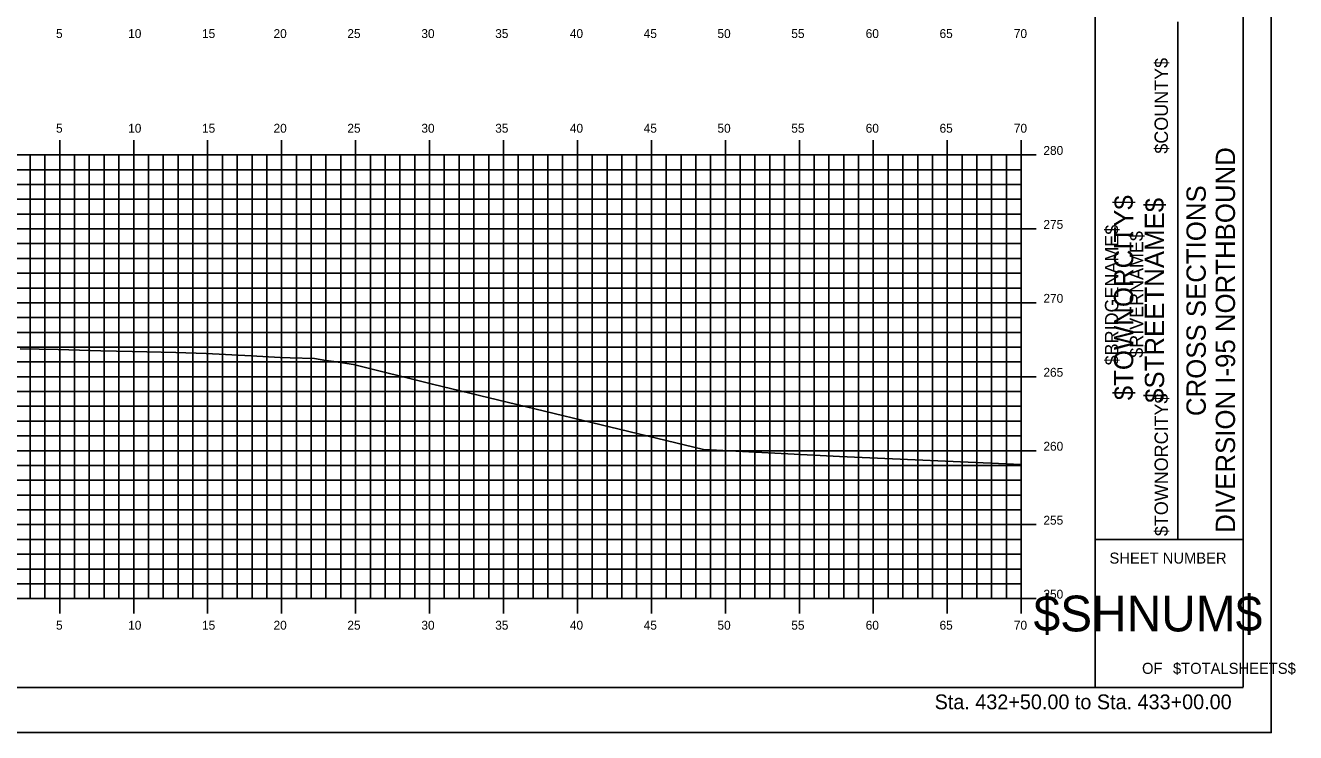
# Model space of a CAD drawing. Extents: x 1160718 to 1173142, y 616002 to 617630.
# Drawn here: x 1171739.1 to 1171825, y 616613.9 to 616661.7 of the extents above; entities that cross this region are included whole.
import ezdxf

# ---------------------------------------------------------------- set-up
doc = ezdxf.new("R2010")
doc.units = 0
for name, color, linetype in [('BORDER', 7, 'Continuous'), ('BRIDGE_TITLE', 7, 'Continuous'), ('H_V ANNOTATION', 7, 'Continuous'), ('HIGHWAY_TITLE', 7, 'Continuous'), ('MAJOR', 7, 'Continuous'), ('MINOR', 7, 'Continuous'), ('PLOT BOUNDARY', 7, 'Continuous'), ('S_Roadway_Centerline', 7, 'Continuous')]:
    doc.layers.add(name, color=color, linetype=linetype)

msp = doc.modelspace()

# ---------------------------------------------------------------- linework, layer by layer
at = {"layer": 'BORDER'}
for p, q in [((1171811.447, 616616.931), (1171811.447, 616721.931)), ((1171821.447, 616616.931), (1171821.447, 616721.931)), ((1171817.038, 616626.931), (1171817.038, 616661.931)), ((1171811.447, 616626.931), (1171821.447, 616626.931)), ((1171661.447, 616616.928), (1171821.447, 616616.928))]:
    msp.add_line(p, q, dxfattribs=at)
at = {"layer": 'MAJOR'}
for p, q in [((1171741.446, 616653.93), (1171741.446, 616652.928)), ((1171746.446, 616653.93), (1171746.446, 616652.928)), ((1171751.446, 616653.93), (1171751.446, 616652.928)), ((1171756.446, 616653.93), (1171756.446, 616652.928)), ((1171761.446, 616653.93), (1171761.446, 616652.928)), ((1171766.446, 616653.93), (1171766.446, 616652.928)), ((1171771.446, 616653.93), (1171771.446, 616652.928)), ((1171776.446, 616653.93), (1171776.446, 616652.928)), ((1171781.446, 616653.93), (1171781.446, 616652.928)), ((1171786.446, 616653.93), (1171786.446, 616652.928)), ((1171791.446, 616653.93), (1171791.446, 616652.928)), ((1171796.446, 616653.93), (1171796.446, 616652.928)), ((1171801.446, 616653.93), (1171801.446, 616652.928)), ((1171806.446, 616653.93), (1171806.446, 616652.928)), ((1171666.446, 616652.928), (1171806.446, 616652.928)), ((1171666.446, 616652.928), (1171806.446, 616652.928)), ((1171741.446, 616622.928), (1171741.446, 616652.928)), ((1171746.446, 616622.928), (1171746.446, 616652.928)), ((1171751.446, 616622.928), (1171751.446, 616652.928)), ((1171756.446, 616622.928), (1171756.446, 616652.928)), ((1171761.446, 616622.928), (1171761.446, 616652.928)), ((1171766.446, 616622.928), (1171766.446, 616652.928)), ((1171771.446, 616622.928), (1171771.446, 616652.928)), ((1171776.446, 616622.928), (1171776.446, 616652.928)), ((1171781.446, 616622.928), (1171781.446, 616652.928)), ((1171786.446, 616622.928), (1171786.446, 616652.928)), ((1171791.446, 616622.928), (1171791.446, 616652.928)), ((1171796.446, 616622.928), (1171796.446, 616652.928)), ((1171801.446, 616622.928), (1171801.446, 616652.928)), ((1171807.448, 616652.928), (1171805.444, 616652.928)), ((1171806.446, 616622.928), (1171806.446, 616652.928)), ((1171806.446, 616622.928), (1171806.446, 616652.928)), ((1171666.446, 616647.928), (1171806.446, 616647.928)), ((1171807.448, 616647.928), (1171805.444, 616647.928)), ((1171666.446, 616642.928), (1171806.446, 616642.928)), ((1171807.448, 616642.928), (1171805.444, 616642.928)), ((1171666.446, 616637.928), (1171806.446, 616637.928)), ((1171807.448, 616637.928), (1171805.444, 616637.928)), ((1171666.446, 616632.928), (1171806.446, 616632.928)), ((1171807.448, 616632.928), (1171805.444, 616632.928)), ((1171666.446, 616627.928), (1171806.446, 616627.928)), ((1171807.448, 616627.928), (1171805.444, 616627.928)), ((1171666.446, 616622.928), (1171806.446, 616622.928)), ((1171666.446, 616622.928), (1171806.446, 616622.928)), ((1171741.446, 616621.926), (1171741.446, 616622.928)), ((1171746.446, 616621.926), (1171746.446, 616622.928)), ((1171751.446, 616621.926), (1171751.446, 616622.928)), ((1171756.446, 616621.926), (1171756.446, 616622.928)), ((1171761.446, 616621.926), (1171761.446, 616622.928)), ((1171766.446, 616621.926), (1171766.446, 616622.928)), ((1171771.446, 616621.926), (1171771.446, 616622.928)), ((1171776.446, 616621.926), (1171776.446, 616622.928)), ((1171781.446, 616621.926), (1171781.446, 616622.928)), ((1171786.446, 616621.926), (1171786.446, 616622.928)), ((1171791.446, 616621.926), (1171791.446, 616622.928)), ((1171796.446, 616621.926), (1171796.446, 616622.928)), ((1171801.446, 616621.926), (1171801.446, 616622.928)), ((1171807.448, 616622.928), (1171805.444, 616622.928)), ((1171806.446, 616621.926), (1171806.446, 616622.928))]:
    msp.add_line(p, q, dxfattribs=at)
at = {"layer": 'MINOR'}
for p, q in [((1171739.446, 616622.928), (1171739.446, 616652.928)), ((1171740.446, 616622.928), (1171740.446, 616652.928)), ((1171742.446, 616622.928), (1171742.446, 616652.928)), ((1171743.446, 616622.928), (1171743.446, 616652.928)), ((1171744.446, 616622.928), (1171744.446, 616652.928)), ((1171745.446, 616622.928), (1171745.446, 616652.928)), ((1171747.446, 616622.928), (1171747.446, 616652.928)), ((1171748.446, 616622.928), (1171748.446, 616652.928)), ((1171749.446, 616622.928), (1171749.446, 616652.928)), ((1171750.446, 616622.928), (1171750.446, 616652.928)), ((1171752.446, 616622.928), (1171752.446, 616652.928)), ((1171753.446, 616622.928), (1171753.446, 616652.928)), ((1171754.446, 616622.928), (1171754.446, 616652.928)), ((1171755.446, 616622.928), (1171755.446, 616652.928)), ((1171757.446, 616622.928), (1171757.446, 616652.928)), ((1171758.446, 616622.928), (1171758.446, 616652.928)), ((1171759.446, 616622.928), (1171759.446, 616652.928)), ((1171760.446, 616622.928), (1171760.446, 616652.928)), ((1171762.446, 616622.928), (1171762.446, 616652.928)), ((1171763.446, 616622.928), (1171763.446, 616652.928)), ((1171764.446, 616622.928), (1171764.446, 616652.928)), ((1171765.446, 616622.928), (1171765.446, 616652.928)), ((1171767.446, 616622.928), (1171767.446, 616652.928)), ((1171768.446, 616622.928), (1171768.446, 616652.928)), ((1171769.446, 616622.928), (1171769.446, 616652.928)), ((1171770.446, 616622.928), (1171770.446, 616652.928)), ((1171772.446, 616622.928), (1171772.446, 616652.928)), ((1171773.446, 616622.928), (1171773.446, 616652.928)), ((1171774.446, 616622.928), (1171774.446, 616652.928)), ((1171775.446, 616622.928), (1171775.446, 616652.928)), ((1171777.446, 616622.928), (1171777.446, 616652.928)), ((1171778.446, 616622.928), (1171778.446, 616652.928)), ((1171779.446, 616622.928), (1171779.446, 616652.928)), ((1171780.446, 616622.928), (1171780.446, 616652.928)), ((1171782.446, 616622.928), (1171782.446, 616652.928)), ((1171783.446, 616622.928), (1171783.446, 616652.928)), ((1171784.446, 616622.928), (1171784.446, 616652.928)), ((1171785.446, 616622.928), (1171785.446, 616652.928)), ((1171787.446, 616622.928), (1171787.446, 616652.928)), ((1171788.446, 616622.928), (1171788.446, 616652.928)), ((1171789.446, 616622.928), (1171789.446, 616652.928)), ((1171790.446, 616622.928), (1171790.446, 616652.928)), ((1171792.446, 616622.928), (1171792.446, 616652.928)), ((1171793.446, 616622.928), (1171793.446, 616652.928)), ((1171794.446, 616622.928), (1171794.446, 616652.928)), ((1171795.446, 616622.928), (1171795.446, 616652.928)), ((1171797.446, 616622.928), (1171797.446, 616652.928)), ((1171798.446, 616622.928), (1171798.446, 616652.928)), ((1171799.446, 616622.928), (1171799.446, 616652.928)), ((1171800.446, 616622.928), (1171800.446, 616652.928)), ((1171802.446, 616622.928), (1171802.446, 616652.928)), ((1171803.446, 616622.928), (1171803.446, 616652.928)), ((1171804.446, 616622.928), (1171804.446, 616652.928)), ((1171805.446, 616622.928), (1171805.446, 616652.928)), ((1171666.446, 616651.928), (1171806.446, 616651.928)), ((1171806.446, 616651.928), (1171805.444, 616651.928)), ((1171666.446, 616650.928), (1171806.446, 616650.928)), ((1171806.446, 616650.928), (1171805.444, 616650.928)), ((1171666.446, 616649.928), (1171806.446, 616649.928)), ((1171806.446, 616649.928), (1171805.444, 616649.928)), ((1171666.446, 616648.928), (1171806.446, 616648.928)), ((1171806.446, 616648.928), (1171805.444, 616648.928)), ((1171666.446, 616646.928), (1171806.446, 616646.928)), ((1171806.446, 616646.928), (1171805.444, 616646.928)), ((1171666.446, 616645.928), (1171806.446, 616645.928)), ((1171806.446, 616645.928), (1171805.444, 616645.928)), ((1171666.446, 616644.928), (1171806.446, 616644.928)), ((1171806.446, 616644.928), (1171805.444, 616644.928)), ((1171666.446, 616643.928), (1171806.446, 616643.928)), ((1171806.446, 616643.928), (1171805.444, 616643.928)), ((1171666.446, 616641.928), (1171806.446, 616641.928)), ((1171806.446, 616641.928), (1171805.444, 616641.928)), ((1171666.446, 616640.928), (1171806.446, 616640.928)), ((1171806.446, 616640.928), (1171805.444, 616640.928)), ((1171666.446, 616639.928), (1171806.446, 616639.928)), ((1171806.446, 616639.928), (1171805.444, 616639.928)), ((1171666.446, 616638.928), (1171806.446, 616638.928)), ((1171806.446, 616638.928), (1171805.444, 616638.928)), ((1171666.446, 616636.928), (1171806.446, 616636.928)), ((1171806.446, 616636.928), (1171805.444, 616636.928)), ((1171666.446, 616635.928), (1171806.446, 616635.928)), ((1171806.446, 616635.928), (1171805.444, 616635.928)), ((1171666.446, 616634.928), (1171806.446, 616634.928)), ((1171806.446, 616634.928), (1171805.444, 616634.928)), ((1171666.446, 616633.928), (1171806.446, 616633.928)), ((1171806.446, 616633.928), (1171805.444, 616633.928)), ((1171666.446, 616631.928), (1171806.446, 616631.928)), ((1171806.446, 616631.928), (1171805.444, 616631.928)), ((1171666.446, 616630.928), (1171806.446, 616630.928)), ((1171806.446, 616630.928), (1171805.444, 616630.928)), ((1171666.446, 616629.928), (1171806.446, 616629.928)), ((1171806.446, 616629.928), (1171805.444, 616629.928)), ((1171666.446, 616628.928), (1171806.446, 616628.928)), ((1171806.446, 616628.928), (1171805.444, 616628.928)), ((1171666.446, 616626.928), (1171806.446, 616626.928)), ((1171806.446, 616626.928), (1171805.444, 616626.928)), ((1171666.446, 616625.928), (1171806.446, 616625.928)), ((1171806.446, 616625.928), (1171805.444, 616625.928)), ((1171666.446, 616624.928), (1171806.446, 616624.928)), ((1171806.446, 616624.928), (1171805.444, 616624.928)), ((1171666.446, 616623.928), (1171806.446, 616623.928)), ((1171806.446, 616623.928), (1171805.444, 616623.928))]:
    msp.add_line(p, q, dxfattribs=at)
at = {"layer": 'PLOT BOUNDARY'}
msp.add_lwpolyline([(1171653.353, 616613.869), (1171823.353, 616613.869), (1171823.353, 616723.869), (1171653.353, 616723.869)], close=True, dxfattribs=at)
at = {"layer": 'S_Roadway_Centerline'}
msp.add_lwpolyline([(1171738.775, 616639.819), (1171741.34, 616639.764), (1171744.217, 616639.689), (1171746.341, 616639.633), (1171749.303, 616639.556), (1171751.342, 616639.499), (1171754.391, 616639.331), (1171756.342, 616639.231), (1171757.026, 616639.205), (1171758.66, 616639.152), (1171759.425, 616639.036), (1171759.966, 616638.95), (1171761.313, 616638.755), (1171766.637, 616637.425), (1171784.964, 616633.004), (1171794.162, 616632.544), (1171806.446, 616631.988)], dxfattribs=at)

# ---------------------------------------------------------------- texts
at = {"layer": 'BORDER'}
for s, height, rotation, p in [('DIVERSION I-95 NORTHBOUND  ', 1.30428, 90, (1171820.9, 616627.379)), ('CROSS SECTIONS', 1.30428, 90, (1171818.922, 616635.27)), ('SHEET NUMBER', 0.74527, 360, (1171812.412, 616625.295)), ('$SHNUM$', 2.4194, 360, (1171807.28, 616620.711)), ('OF', 0.7453, 360, (1171814.613, 616617.841)), ('$TOTALSHEETS$', 0.74527, 360, (1171816.703, 616617.841))]:
    msp.add_text(s, height=height, rotation=rotation, dxfattribs=at).set_placement(p)
at = {"layer": 'BRIDGE_TITLE'}
for s, height, p in [('$COUNTY$', 0.9072, (1171816.367, 616653.011)), ('$BRIDGENAME$', 0.90716, (1171813.013, 616638.7)), ('$RIVERNAME$', 0.90716, (1171814.69, 616639.214)), ('$TOWNORCITY$', 0.90716, (1171816.367, 616627.152))]:
    msp.add_text(s, height=height, rotation=90, dxfattribs=at).set_placement(p)
at = {"layer": 'H_V ANNOTATION'}
for s, height, p in [('5', 0.6, (1171741.197, 616660.828)), ('10', 0.6, (1171746.072, 616660.828)), ('15', 0.6, (1171751.064, 616660.828)), ('20', 0.6, (1171755.9, 616660.828)), ('25', 0.6, (1171760.892, 616660.828)), ('30', 0.6, (1171765.895, 616660.828)), ('35', 0.6, (1171770.887, 616660.828)), ('40', 0.6, (1171775.933, 616660.828)), ('45', 0.6, (1171780.924, 616660.828)), ('50', 0.6, (1171785.911, 616660.828)), ('55', 0.6, (1171790.903, 616660.828)), ('60', 0.6, (1171795.933, 616660.828)), ('65', 0.6, (1171800.924, 616660.828)), ('70', 0.6, (1171805.948, 616660.828)), ('5', 0.6, (1171741.197, 616654.428)), ('10', 0.6, (1171746.072, 616654.428)), ('15', 0.6, (1171751.064, 616654.428)), ('20', 0.6, (1171755.9, 616654.428)), ('25', 0.6, (1171760.892, 616654.428)), ('30', 0.6, (1171765.895, 616654.428)), ('35', 0.6, (1171770.887, 616654.428)), ('40', 0.6, (1171775.933, 616654.428)), ('45', 0.6, (1171780.924, 616654.428)), ('50', 0.6, (1171785.911, 616654.428)), ('55', 0.6, (1171790.903, 616654.428)), ('60', 0.6, (1171795.933, 616654.428)), ('65', 0.6, (1171800.924, 616654.428)), ('70', 0.6, (1171805.948, 616654.428)), ('280', 0.6, (1171807.946, 616652.928)), ('275', 0.6, (1171807.946, 616647.928)), ('270', 0.6, (1171807.946, 616642.928)), ('265', 0.6, (1171807.946, 616637.928)), ('260', 0.6, (1171807.946, 616632.928)), ('255', 0.6, (1171807.946, 616627.928)), ('250', 0.6, (1171807.946, 616622.928)), ('5', 0.6, (1171741.197, 616620.828)), ('10', 0.6, (1171746.072, 616620.828)), ('15', 0.6, (1171751.064, 616620.828)), ('20', 0.6, (1171755.9, 616620.828)), ('25', 0.6, (1171760.892, 616620.828)), ('30', 0.6, (1171765.895, 616620.828)), ('35', 0.6, (1171770.887, 616620.828)), ('40', 0.6, (1171775.933, 616620.828)), ('45', 0.6, (1171780.924, 616620.828)), ('50', 0.6, (1171785.911, 616620.828)), ('55', 0.6, (1171790.903, 616620.828)), ('60', 0.6, (1171795.933, 616620.828)), ('65', 0.6, (1171800.924, 616620.828)), ('70', 0.6, (1171805.948, 616620.828)), ('Sta. 432+50.00 to Sta. 433+00.00', 1.0002, (1171800.592, 616615.448))]:
    msp.add_text(s, height=height, dxfattribs=at).set_placement(p)
at = {"layer": 'HIGHWAY_TITLE'}
for s, p in [('$TOWNORCITY$', (1171814.019, 616636.34)), ('$STREETNAME$', (1171816.106, 616636.16))]:
    msp.add_text(s, height=1.30428, rotation=90, dxfattribs=at).set_placement(p)

doc.saveas('drawing.dxf')
